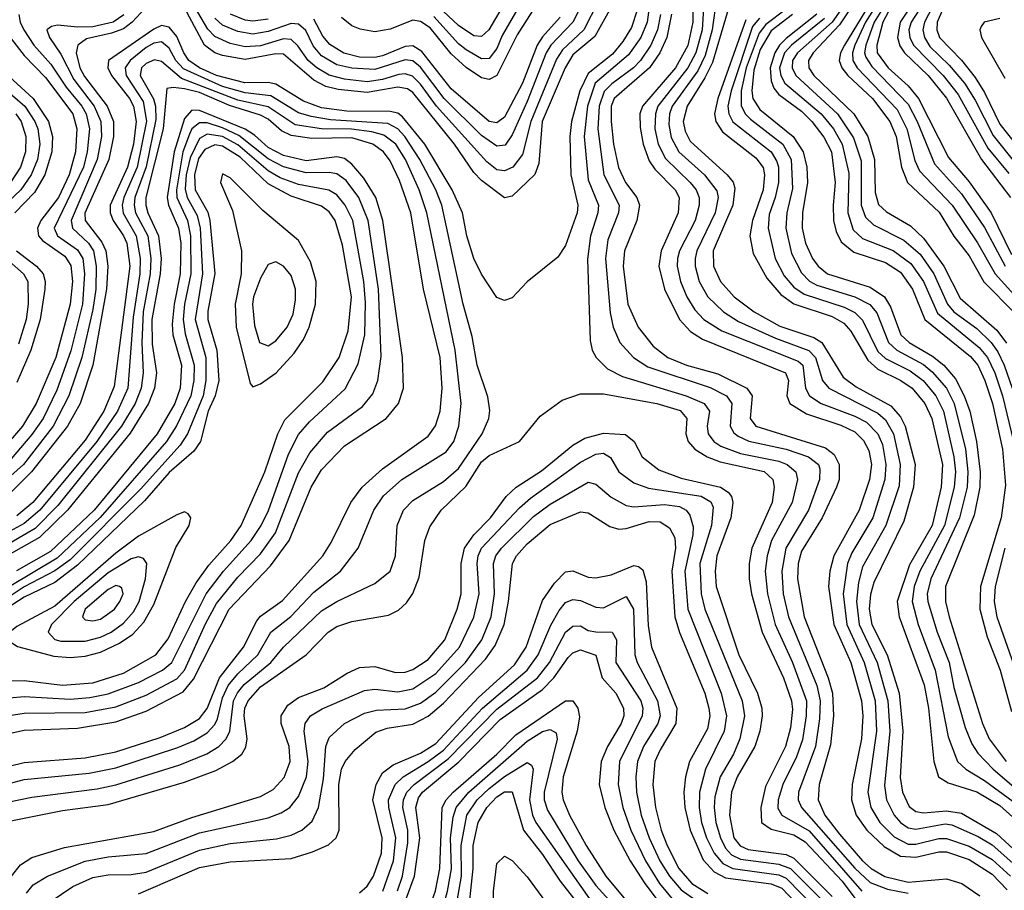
# Model space of a CAD drawing. Header units: inches. Extents: x 990535 to 1117859, y 769386 to 892122.
# Tile 1034 of 1056: x 1086358 to 1088942, y 850092 to 852377. Entities that reach past the tile are written whole.
import ezdxf

# ---------------------------------------------------------------- set-up
doc = ezdxf.new("R2010")
doc.units = ezdxf.units.IN
doc.header["$MEASUREMENT"] = 0
doc.layers.add('B0885', color=7, linetype='Continuous')

msp = doc.modelspace()

# ---------------------------------------------------------------- linework, layer by layer
at = {"layer": 'B0885', "color": 5}
for points, elevation in [([(1088631.9, 852490), (1088522.6, 852310), (1088512.5, 852290), (1088508.8, 852270), (1088515.4, 852250), (1088531.2, 852230), (1088596.5, 852170), (1088641.5, 852110), (1088658.3, 852070), (1088672.2, 851990), (1088687.7, 851950), (1088771.4, 851871.4), (1088810, 851809.1), (1088850, 851757.3), (1088888.7, 851688.7), (1088970, 851606.8)], 4820), ([(1088653.2, 852490), (1088578.1, 852370), (1088550, 852310), (1088543.3, 852290), (1088544.2, 852270), (1088556.1, 852250), (1088661.2, 852141.2), (1088686, 852090), (1088707, 852007), (1088719.9, 851979.9), (1088805.5, 851890), (1088871.6, 851791.6), (1088918.1, 851710), (1088999.7, 851619.8)], 4840), ([(1088674.7, 852490), (1088600.4, 852370), (1088578.5, 852310), (1088575.1, 852290), (1088578.3, 852278.3), (1088594.3, 852254.3), (1088690, 852155.5), (1088713.3, 852110), (1088758.5, 851998.5), (1088830, 851919.9), (1088890, 851831.1), (1088944.1, 851730)], 4860), ([(1087876, 852424), (1087838.2, 852350), (1087782.3, 852297.7), (1087766.4, 852273.6), (1087699.4, 852110), (1087677.4, 852022.6), (1087652.6, 851990), (1087630, 851979.8), (1087610, 851983.1), (1087584, 852004), (1087451.7, 852150), (1087410, 852207.3), (1087388.4, 852228.4), (1087370, 852234.8), (1087352.8, 852232.8), (1087310, 852219.8), (1087270, 852213.7), (1087210, 852220.6), (1087170, 852231.2), (1087137.7, 852250), (1087114.8, 852270), (1087088.1, 852308.1), (1087070, 852325.2), (1087050, 852326.7), (1086990, 852308.5), (1086950, 852305.9), (1086910, 852314.2), (1086870, 852332.3), (1086851.9, 852351.9), (1086790, 852456.8)], 4360), ([(1088724.9, 852455.1), (1088668.4, 852370), (1088662.1, 852330), (1088668, 852308), (1088680.4, 852290), (1088742.6, 852230), (1088790.6, 852170.6), (1088882.4, 852010), (1088958.7, 851910)], 4920), ([(1088786.3, 852473.7), (1088732.3, 852370), (1088728.6, 852350), (1088732.4, 852330), (1088746.6, 852306.6), (1088797.5, 852257.5), (1088837.8, 852210), (1088865.7, 852165.7), (1088912.8, 852072.8), (1088979.7, 851990)], 4960), ([(1086710, 852432), (1086653.3, 852370), (1086630, 852353), (1086598.9, 852341.1), (1086533.6, 852326.4), (1086510.2, 852309.8), (1086506.5, 852290), (1086515.5, 852250), (1086527.6, 852227.6), (1086587.1, 852150), (1086603.7, 852110), (1086603.9, 852070), (1086591.5, 852010), (1086529.1, 851869.1), (1086529.8, 851849.8), (1086573.4, 851793.4), (1086584.1, 851770), (1086589, 851730), (1086585.8, 851670), (1086549.9, 851470.1), (1086516.2, 851370), (1086483.4, 851310), (1086388.9, 851190), (1086330, 851131.4)], 4380), ([(1087839.2, 852430), (1087809.4, 852370), (1087751.9, 852310), (1087740.1, 852290), (1087690, 852162.1), (1087650, 852074.3), (1087632.1, 852047.9), (1087610, 852044.8), (1087570, 852073.3), (1087472.2, 852170), (1087410, 852252.4), (1087390, 852268.5), (1087370, 852271.2), (1087290, 852245.7), (1087229.3, 852249.3), (1087190, 852258.7), (1087150, 852281.8), (1087127.8, 852307.8), (1087108.6, 852348.6), (1087090, 852365.1), (1087070, 852366.6), (1087010, 852345.7), (1086970, 852338.9), (1086930, 852345.5), (1086890, 852362), (1086870, 852380.6)], 4340), ([(1087635.6, 852430), (1087589, 852350), (1087570, 852332.5), (1087550, 852334.5), (1087510, 852361.5), (1087443.3, 852423.3)], 4240), ([(1087678, 852430), (1087624.5, 852335.5), (1087610, 852301.2), (1087590, 852275.3), (1087570, 852274.3), (1087530, 852297.8), (1087510, 852313.7), (1087444.8, 852384.8)], 4260), ([(1088012.9, 852430), (1088004.9, 852370), (1087987.7, 852330), (1087955.8, 852284.2), (1087868.7, 852210), (1087848.2, 852150), (1087839.1, 852070), (1087850, 851956.5), (1087877.3, 851890), (1087875.4, 851870), (1087855.6, 851810), (1087848.4, 851748.4), (1087855.1, 851535.1), (1087860.4, 851510), (1087870.7, 851490), (1087901, 851461), (1087940.2, 851440.2), (1088107.5, 851390), (1088154.1, 851370), (1088168.4, 851350), (1088162.1, 851310), (1088164.6, 851290), (1088180.1, 851270), (1088198.1, 851258.1), (1088250, 851238.4), (1088350, 851218.7), (1088372.6, 851210), (1088395.2, 851190), (1088399, 851170), (1088385.3, 851110), (1088331.4, 851010), (1088319.3, 850970), (1088314.9, 850930), (1088320.6, 850870), (1088340.8, 850790), (1088386.2, 850690), (1088422.7, 850590), (1088422.4, 850550), (1088412.3, 850487.7), (1088397, 850443), (1088360.5, 850370), (1088348.7, 850330), (1088348, 850308), (1088357.9, 850290), (1088430, 850248.1), (1088568.3, 850090)], 4440), ([(1088124.7, 852450), (1088124.5, 852370), (1088111.3, 852308.7), (1088078.7, 852250), (1087992.2, 852150), (1087985.7, 852130), (1087986.1, 852093.9), (1087993.9, 852050), (1088010, 852006.3), (1088024.6, 851984.6), (1088077.9, 851930), (1088089, 851910), (1088086.2, 851870), (1088041.4, 851770), (1088035.5, 851730), (1088050.5, 851670), (1088090, 851590), (1088118.5, 851558.5), (1088150, 851538.4), (1088367.7, 851450), (1088375.5, 851430), (1088371.1, 851390), (1088378.8, 851370), (1088422.6, 851342.6), (1088513.1, 851313.1), (1088550, 851295.7), (1088572.9, 851272.9), (1088586.2, 851246.2), (1088593.2, 851210), (1088588.5, 851170), (1088561.5, 851090), (1088494.8, 850970), (1088484.2, 850930), (1088480.7, 850890), (1088495, 850790), (1088538.9, 850690), (1088567.2, 850590), (1088571.2, 850550), (1088567.5, 850490), (1088542.7, 850370), (1088540.7, 850330), (1088553.5, 850290), (1088581.7, 850250), (1088627, 850207), (1088670, 850182.1), (1088710, 850179), (1088770, 850193), (1088790, 850193), (1088850, 850173.4), (1088910, 850134.4), (1088950, 850093.3)], 4520), ([(1088155.5, 852450), (1088148.7, 852350), (1088132.8, 852290), (1088111.4, 852250), (1088033.1, 852150), (1088026.2, 852130), (1088024.6, 852090), (1088033.9, 852050), (1088052.6, 852012.6), (1088117.6, 851950), (1088133.3, 851930), (1088140.9, 851910), (1088141.3, 851890), (1088130.8, 851850), (1088089.3, 851770), (1088084.1, 851750), (1088083.8, 851730), (1088092.5, 851690), (1088109.2, 851649.2), (1088130, 851615.3), (1088153.9, 851590), (1088200.6, 851560.6), (1088400.9, 851480.9), (1088413, 851470), (1088420, 851410), (1088431.2, 851390), (1088461.7, 851370), (1088550, 851336.8), (1088580.5, 851320.5), (1088610, 851290.4), (1088622.3, 851262.3), (1088631.3, 851210), (1088628.8, 851170), (1088597, 851070), (1088542.1, 850977.9), (1088530.3, 850950), (1088519.1, 850870), (1088528.5, 850790), (1088574.2, 850690), (1088603.3, 850590), (1088607, 850510), (1088584.2, 850350), (1088592, 850310), (1088615.4, 850270), (1088652.7, 850232.7), (1088690, 850213.8), (1088710, 850213.4), (1088770, 850228.4), (1088790, 850228.1), (1088850, 850208.6), (1088910, 850173.2), (1088958.6, 850130)], 4540), ([(1088186.9, 852433.1), (1088175, 852350), (1088156.9, 852283.1), (1088137.4, 852242.6), (1088070.8, 852150), (1088063.6, 852130), (1088061.6, 852101.6), (1088067.9, 852067.9), (1088088.1, 852030), (1088155, 851970), (1088187.5, 851927.5), (1088191, 851910), (1088183.4, 851870), (1088135.3, 851770), (1088130.5, 851750), (1088131, 851730), (1088141.4, 851690), (1088163.8, 851650), (1088204.8, 851610), (1088244.6, 851584.6), (1088341.2, 851541.2), (1088429, 851509), (1088446.2, 851490), (1088465.3, 851430), (1088481.2, 851410), (1088610, 851344.7), (1088630, 851327.3), (1088651.3, 851290), (1088668.9, 851210), (1088666.2, 851153.8), (1088631.1, 851050), (1088570, 850941.1), (1088559.5, 850900.5), (1088554.4, 850850), (1088561.3, 850790), (1088608.7, 850690), (1088636.8, 850590), (1088641.6, 850510), (1088627.6, 850367.6), (1088633, 850330), (1088653.3, 850290), (1088670.1, 850270), (1088690, 850256.1), (1088710, 850252.7), (1088786.7, 850266.7), (1088804.2, 850264.2), (1088873.7, 850233.7), (1088910, 850211.4), (1088980.3, 850150)], 4560), ([(1088530, 852426.5), (1088490, 852370.1), (1088399, 852290), (1088386.3, 852270), (1088384.9, 852250), (1088395, 852230), (1088503.9, 852130), (1088546.5, 852066.5), (1088566.2, 852006.2), (1088566.4, 851890), (1088578.2, 851858.2), (1088598.9, 851838.9), (1088678.7, 851798.7), (1088721.2, 851761.2), (1088757, 851710), (1088793.1, 851630), (1088810, 851610), (1088870, 851566.4), (1088907.8, 851530), (1088925.3, 851505.3), (1088941.4, 851470), (1088962.8, 851410)], 4760), ([(1088566.6, 852450), (1088510, 852363), (1088440.8, 852290), (1088427.8, 852270), (1088429.1, 852250), (1088442.5, 852230), (1088547.2, 852130), (1088583.8, 852070), (1088601.6, 852010), (1088603.1, 851923.1), (1088611.7, 851891.7), (1088632.6, 851872.6), (1088695.6, 851835.6), (1088730, 851803.8), (1088783.4, 851730), (1088825.9, 851645.9), (1088922.2, 851562.2), (1088948.2, 851528.2)], 4780), ([(1088741.5, 852438.5), (1088697.7, 852370), (1088691.9, 852350), (1088694.2, 852330), (1088704.2, 852310), (1088781.4, 852230), (1088820.6, 852180.6), (1088899.3, 852039.3), (1088953.6, 851973.6)], 4940), ([(1088791.6, 852430), (1088765.9, 852370), (1088765, 852350), (1088772.4, 852330), (1088830, 852270.9), (1088865.4, 852225.4), (1088890, 852186.1), (1088930, 852102.5), (1088997.7, 852017.7)], 4980), ([(1087978.7, 852401.3), (1087963.7, 852356.3), (1087940.9, 852319.1), (1087913.6, 852286.4), (1087850, 852235.7), (1087828.3, 852190), (1087806.3, 852110), (1087801.8, 852070), (1087804.4, 851970), (1087822.4, 851890), (1087820.9, 851870), (1087790, 851784.2), (1087770, 851754), (1087690, 851688.7), (1087650, 851647), (1087630, 851639.8), (1087610, 851647.7), (1087570, 851708.7), (1087550, 851749.8), (1087531.4, 851810), (1087519.7, 851870), (1087493.3, 851930), (1087420.8, 852050), (1087362.3, 852122.3), (1087350, 852131.2), (1087330, 852136), (1087216.6, 852136.6), (1087150, 852145.6), (1087102.8, 852162.8), (1087030, 852207.7), (1087010, 852211.6), (1086948.9, 852211.1), (1086874, 852230), (1086829.7, 852250), (1086802.1, 852270), (1086788.4, 852290), (1086770, 852333), (1086750, 852357.2), (1086730, 852361.2), (1086710, 852351.6), (1086590.7, 852269.3), (1086589.6, 852250), (1086598.5, 852230), (1086645.7, 852170), (1086656.4, 852150), (1086663.4, 852110), (1086656.4, 852050), (1086641.2, 851990), (1086595.3, 851890), (1086595.1, 851870), (1086603.1, 851850), (1086630.7, 851810), (1086639.2, 851790), (1086646.6, 851730), (1086606, 851414), (1086578.8, 851350), (1086530, 851273.6), (1086392, 851110), (1086350, 851075.3)], 4420), ([(1087910.4, 852410), (1087867.3, 852332.7), (1087810, 852284.3), (1087789.2, 852250.8), (1087729.4, 852110), (1087720.5, 851999.5), (1087709.8, 851970.2), (1087650, 851914.1), (1087630, 851909.4), (1087570, 851954.7), (1087550, 851976), (1087499.3, 852050), (1087390, 852185.6), (1087375.5, 852195.5), (1087350, 852199.9), (1087270, 852185.6), (1087193.5, 852193.5), (1087161.7, 852201.7), (1087130, 852217.9), (1087050, 852286), (1087030, 852287.3), (1086950, 852272.3), (1086890, 852282.5), (1086869.6, 852290), (1086842.8, 852310), (1086796.3, 852396.3)], 4380), ([(1087710, 852410), (1087663.3, 852336.7), (1087610, 852230.3), (1087590, 852219.5), (1087570, 852224.3), (1087530, 852250.9), (1087490, 852287), (1087435, 852355), (1087410, 852372.3), (1087390, 852375.4), (1087330, 852352.1), (1087290, 852344.8), (1087251.7, 852351.6), (1087230, 852360.5), (1087202.5, 852382.5)], 4280), ([(1088221.9, 852418.1), (1088175.8, 852264.2), (1088156.1, 852223.9), (1088109.8, 852150), (1088099.3, 852110), (1088104.1, 852084.1), (1088118, 852058), (1088214.3, 851970), (1088230.2, 851950.2), (1088234.7, 851934.7), (1088230, 851890), (1088178.4, 851770), (1088178.9, 851730), (1088196.8, 851690), (1088233, 851650), (1088285.4, 851610), (1088352.9, 851572.9), (1088442.5, 851542.5), (1088463.5, 851530), (1088519.1, 851439.1), (1088553.7, 851413.7), (1088644, 851364), (1088670, 851335.1), (1088682.3, 851310), (1088707.9, 851210), (1088704.2, 851150), (1088678.8, 851061.2), (1088599.8, 850900.2), (1088591.1, 850868.9), (1088587.7, 850830), (1088594.7, 850790), (1088635.1, 850710), (1088666.5, 850610), (1088676, 850510), (1088668.7, 850388.7), (1088675, 850350), (1088692.7, 850312.7), (1088710, 850299.4), (1088730, 850295.8), (1088790, 850300.9), (1088830, 850294.7), (1088921.8, 850241.8), (1089010, 850160)], 4580), ([(1088370, 852404.3), (1088315.8, 852364.2), (1088298.3, 852341.7), (1088264.7, 852250), (1088251.7, 852190), (1088251.2, 852151.2), (1088262.3, 852130), (1088276.1, 852116.1), (1088360.6, 852050), (1088383.1, 852010), (1088386.3, 851933.6), (1088371.7, 851870), (1088369.1, 851830), (1088383.4, 851763.4), (1088410, 851712.4), (1088431.1, 851691.1), (1088450, 851680.1), (1088550.1, 851650), (1088589.4, 851629.4), (1088607.2, 851607.2), (1088638.1, 851530), (1088659.7, 851510), (1088730, 851471.9), (1088753.2, 851453.2), (1088790.1, 851410.1), (1088810.7, 851370), (1088840, 851250), (1088846, 851190), (1088844.8, 851150), (1088824.7, 851070), (1088749.5, 850910), (1088739.9, 850870), (1088741.4, 850850), (1088765.7, 850770), (1088797.1, 850690), (1088810, 850624.3), (1088839.3, 850519.3), (1088857, 850477), (1088872.6, 850452.6), (1088913.3, 850410), (1088997.8, 850337.8)], 4660), ([(1088644.1, 852410), (1088623.4, 852370), (1088607.7, 852310), (1088608.8, 852290), (1088637.2, 852250), (1088690, 852202.9), (1088716.8, 852170), (1088795.6, 852015.6), (1088850, 851950.9), (1088907.9, 851870), (1088960.7, 851760.7)], 4880), ([(1086630.9, 852389.1), (1086602.8, 852370), (1086550, 852357.8), (1086510, 852356.9), (1086457.3, 852362.7), (1086440.9, 852359.1), (1086429.3, 852350), (1086436.4, 852330), (1086466.1, 852286.1), (1086499.8, 852219.8), (1086553.6, 852150), (1086570.9, 852110), (1086572.8, 852070), (1086561.2, 852010), (1086492.8, 851850), (1086496.8, 851830), (1086538.3, 851790), (1086551.2, 851770), (1086558.8, 851730), (1086557.3, 851670), (1086550, 851616.5), (1086521.3, 851490), (1086487.2, 851390), (1086445.7, 851310), (1086367.7, 851210), (1086310, 851158.1)], 4360), ([(1086355.8, 852390), (1086358.9, 852370), (1086369, 852350), (1086395, 852310), (1086439.9, 852259.9), (1086479.9, 852199.9), (1086521, 852150), (1086532.1, 852130), (1086540.8, 852090), (1086535.2, 852030), (1086525.6, 851990), (1086447.9, 851830), (1086456.7, 851810), (1086510, 851772.8), (1086523.6, 851750), (1086528.3, 851710), (1086522.5, 851630), (1086492.5, 851507.5), (1086454.9, 851405.1), (1086419.5, 851330), (1086390, 851288.4), (1086335.7, 851224.3)], 4340), ([(1087010, 852377.9), (1086970, 852372.8), (1086950, 852375.7), (1086911, 852391)], 4320), ([(1087776.4, 852383.6), (1087730, 852331.8), (1087716.4, 852310), (1087677.8, 852210), (1087630, 852121.2), (1087610, 852106.4), (1087590, 852109.7), (1087490, 852195), (1087413.5, 852293.5), (1087390, 852308.1), (1087370, 852306.5), (1087310, 852281.6), (1087290, 852277.5), (1087250, 852278.6), (1087208.7, 852288.7), (1087171.5, 852311.5), (1087153.5, 852333.5), (1087130, 852378.3)], 4320), ([(1088040, 852390), (1088032, 852350), (1088014, 852310), (1087986.9, 852270), (1087968.7, 852250), (1087911.7, 852208.3), (1087891.9, 852188.1), (1087878.8, 852150), (1087875.3, 852090), (1087891.2, 851970), (1087931.1, 851890), (1087929.5, 851870), (1087901.1, 851798.9), (1087895.2, 851750), (1087907.5, 851607.5), (1087915.9, 851570), (1087933, 851530), (1087969.1, 851490), (1088006.3, 851466.3), (1088170, 851412), (1088212.8, 851390), (1088226.7, 851370), (1088222.9, 851310), (1088232.6, 851292.6), (1088243.7, 851283.7), (1088271.2, 851271.2), (1088369.7, 851249.7), (1088428.5, 851230), (1088454.4, 851210), (1088458.2, 851198.2), (1088457.5, 851170), (1088428.3, 851090), (1088368.9, 850990), (1088358, 850930), (1088362.1, 850870), (1088375.9, 850810), (1088450, 850630), (1088458.6, 850590), (1088457.2, 850542.8), (1088446.7, 850470), (1088401.6, 850350), (1088400.9, 850330), (1088410.1, 850310), (1088550, 850150.2), (1088590, 850112.8), (1088635.4, 850095.4), (1088690, 850084.6)], 4460), ([(1088068.5, 852391.5), (1088056.7, 852330), (1088038.1, 852290), (1088010.8, 852250), (1087918.5, 852170), (1087910.4, 852150), (1087910, 852110), (1087916.3, 852050), (1087929.2, 851989.2), (1087947.8, 851950), (1087978, 851910), (1087984.5, 851890), (1087977.6, 851850), (1087945.4, 851770), (1087942.1, 851730), (1087954.4, 851630), (1087981, 851570), (1088020.4, 851520.4), (1088059, 851490), (1088107.7, 851470), (1088190, 851447.7), (1088266.2, 851410), (1088280.1, 851390), (1088274.8, 851330), (1088290, 851310), (1088473.2, 851253.2), (1088495.9, 851235.9), (1088509.1, 851210), (1088508.7, 851170), (1088502.1, 851150), (1088464.4, 851070), (1088410, 850982), (1088401.4, 850950), (1088399, 850910), (1088416.8, 850810), (1088480, 850650), (1088490.9, 850610), (1088493.6, 850550), (1088486, 850474), (1088456.3, 850370), (1088453.6, 850330), (1088471.2, 850290), (1088510, 850240), (1088570, 850169.8), (1088592.6, 850150), (1088628.9, 850128.9), (1088690, 850114), (1088790, 850123), (1088830.3, 850110.3), (1088878.3, 850078.3)], 4480), ([(1088263.3, 852376.7), (1088189.9, 852170), (1088181.9, 852130), (1088185, 852110), (1088202.4, 852082.4), (1088290, 852014.4), (1088308.9, 851988.9), (1088312.6, 851970), (1088309.2, 851930), (1088281, 851850), (1088274, 851810), (1088283, 851763), (1088318.5, 851698.5), (1088356, 851656), (1088390, 851631.5), (1088490, 851597.6), (1088520.8, 851580.8), (1088539.6, 851559.6), (1088583.6, 851483.6), (1088610, 851460.2), (1088670.5, 851430.5), (1088700.3, 851410), (1088733.8, 851370), (1088752.3, 851330), (1088779.5, 851210), (1088776.5, 851150), (1088752.7, 851050), (1088693.6, 850946.4), (1088661, 850850), (1088666.3, 850810), (1088731.4, 850631.4), (1088742.9, 850570), (1088757.2, 850430), (1088769.8, 850389.8), (1088794.6, 850374.6), (1088870, 850350.5), (1088930, 850314.6), (1088964.7, 850284.7)], 4620), ([(1088299.3, 852380.7), (1088281.2, 852358.8), (1088224.8, 852190), (1088216.9, 852150), (1088219.3, 852130), (1088230, 852108.7), (1088330, 852030), (1088345.1, 852005.1), (1088349.5, 851989.5), (1088349.1, 851950), (1088341.1, 851910), (1088325.3, 851865.3), (1088322.1, 851830), (1088340.9, 851750), (1088364.4, 851704.4), (1088390, 851674.8), (1088416.7, 851656.7), (1088522.2, 851622.2), (1088550, 851608.7), (1088570, 851588.4), (1088610, 851506.3), (1088630, 851487.5), (1088695.1, 851455.1), (1088729.3, 851430), (1088762.8, 851390), (1088782.8, 851350), (1088810, 851230), (1088813.7, 851190), (1088810.9, 851150), (1088785.2, 851050), (1088720.7, 850930), (1088705.6, 850890), (1088700.3, 850850), (1088715.9, 850790), (1088760.6, 850670), (1088795.2, 850495.2), (1088819.3, 850430), (1088840.8, 850410), (1088890, 850381), (1088965.6, 850325.6)], 4640), ([(1088386.1, 852390), (1088330, 852347.5), (1088301.3, 852298.7), (1088284.5, 852244.5), (1088279.4, 852190), (1088281.9, 852170), (1088300.7, 852140.7), (1088387.8, 852070), (1088414, 852030), (1088423.4, 851990), (1088425.7, 851950), (1088412.1, 851870), (1088411.3, 851830), (1088419.9, 851790), (1088438.8, 851750), (1088453.4, 851730), (1088478.3, 851710), (1088590, 851674.6), (1088627.5, 851650), (1088643.4, 851623.4), (1088670.5, 851550), (1088692.5, 851530), (1088753.7, 851493.6), (1088783.1, 851470), (1088814.2, 851434.2), (1088837.2, 851390), (1088851.7, 851350), (1088869.1, 851270), (1088878.6, 851190), (1088878.3, 851150), (1088863.2, 851076.8), (1088787.7, 850890), (1088787.9, 850850), (1088797.5, 850810), (1088884.8, 850530), (1088902.2, 850490), (1088947.4, 850430)], 4680), ([(1088450, 852390.9), (1088370, 852327.4), (1088351.8, 852310), (1088339.5, 852290), (1088327.7, 852250), (1088330, 852216.3), (1088337, 852197), (1088350, 852180.2), (1088410, 852137), (1088436.9, 852110), (1088468.7, 852068.7), (1088488.3, 852030), (1088498.3, 851950), (1088492.7, 851890), (1088494.1, 851850), (1088501.2, 851821.2), (1088514.2, 851794.2), (1088547.1, 851767.1), (1088630, 851739.3), (1088670, 851713.9), (1088701.5, 851670), (1088733.1, 851590), (1088853.2, 851493.2), (1088872.5, 851470), (1088891.2, 851430), (1088910.8, 851370), (1088937.2, 851250), (1088944.9, 851155.1), (1088933.9, 851070), (1088879.8, 850890), (1088877.8, 850830), (1088897.4, 850757.4), (1088931.6, 850670), (1088961.2, 850561.2)], 4720), ([(1088470, 852380), (1088383.7, 852310), (1088365, 852290), (1088352.2, 852250), (1088355.8, 852230), (1088366.4, 852210), (1088461.3, 852130), (1088494, 852090), (1088516.6, 852050), (1088533.7, 851973.7), (1088531.6, 851870), (1088545.4, 851825.4), (1088570, 851803), (1088650, 851771.3), (1088696.8, 851736.8), (1088729.8, 851690), (1088766.5, 851606.5), (1088876.3, 851516.3), (1088897.9, 851490), (1088916.9, 851450), (1088937, 851390), (1088966.5, 851270)], 4740), ([(1088930, 852379.5), (1088889.7, 852370.3), (1088881.5, 852358.5), (1088878.3, 852350), (1088882.6, 852330), (1088943.6, 852223.6)], 5020), ([(1086330, 852333.9), (1086370, 852283), (1086425.4, 852225.4), (1086497.6, 852130), (1086508, 852090), (1086504.7, 852030), (1086488.1, 851970), (1086459.5, 851910), (1086413.6, 851850), (1086404.4, 851830), (1086406.9, 851810), (1086417.3, 851797.3), (1086476.1, 851756.1), (1086491.8, 851731.8), (1086496.1, 851690), (1086490.2, 851630), (1086452.3, 851490), (1086401.5, 851370), (1086365.4, 851310), (1086312.2, 851247.8)], 4320), ([(1086330, 850324.4), (1086390, 850337.1), (1086561.6, 850358.4), (1086610, 850368.9), (1086778.1, 850421.9), (1086849.3, 850450.7), (1086880.3, 850470), (1086899.9, 850490), (1086909.5, 850510), (1086919.3, 850590), (1086929.1, 850610.9), (1086947.2, 850632.8), (1087017.1, 850690), (1087050, 850730.8), (1087150, 850825.5), (1087190, 850850.1), (1087290, 850897.8), (1087329.8, 850930), (1087344.3, 850970), (1087348.6, 851050), (1087365.1, 851090), (1087390, 851115.2), (1087470, 851165), (1087510, 851199.4), (1087571.5, 851290), (1087589.4, 851330), (1087591.7, 851351.7), (1087586.8, 851386.8), (1087558.2, 851470), (1087545.1, 851545.1), (1087521.8, 851630), (1087466, 851890), (1087450.2, 851930), (1087407.7, 852010), (1087368.7, 852070), (1087350, 852090.4), (1087324.3, 852104.3), (1087174, 852114), (1087122.9, 852122.9), (1087090, 852132.4), (1087016.6, 852176.6), (1086950, 852184.5), (1086890, 852201.3), (1086787.8, 852247.8), (1086767.4, 852270), (1086750, 852302.1), (1086730, 852318.3), (1086710, 852315.5), (1086690, 852303.5), (1086647.4, 852270), (1086634.4, 852250), (1086637.7, 852230), (1086681.7, 852161.7), (1086690.4, 852110.4), (1086666.1, 851990), (1086630.9, 851910), (1086626.6, 851890), (1086629.3, 851869.3), (1086663.5, 851810), (1086674.2, 851750), (1086673.3, 851710), (1086655.9, 851595.9), (1086641.4, 851410), (1086614.7, 851350), (1086560.6, 851270), (1086411, 851090), (1086370, 851054.6), (1086301.5, 851018.5)], 4440), ([(1086330, 850373), (1086370, 850383.1), (1086540.4, 850399.6), (1086610, 850413.5), (1086772.8, 850467.2), (1086815.1, 850484.8), (1086850, 850505.9), (1086870, 850527.2), (1086877.3, 850542.7), (1086890, 850597.4), (1086904.8, 850630), (1086930, 850660.6), (1086983.2, 850710), (1087016.6, 850770), (1087069.3, 850810.7), (1087130, 850874.4), (1087199.9, 850930), (1087245.8, 850990), (1087287.1, 851090), (1087312.5, 851127.5), (1087360.6, 851170), (1087477.1, 851242.9), (1087497.3, 851270), (1087510.6, 851310), (1087516.2, 851370), (1087500.6, 851510), (1087426.3, 851870), (1087406.6, 851930), (1087370.2, 852010), (1087344.7, 852050), (1087313.7, 852073.7), (1087282.5, 852082.5), (1087229.1, 852089.1), (1087149.7, 852090), (1087081.3, 852101.3), (1087010, 852148.4), (1086930, 852165.9), (1086782.5, 852222.5), (1086730, 852267), (1086711.3, 852271.3), (1086690, 852262), (1086677.8, 852250), (1086674.3, 852230), (1086709, 852169), (1086714.2, 852150), (1086714.9, 852114.9), (1086689.7, 851990.3), (1086660.2, 851910), (1086657.9, 851890), (1086662.2, 851870), (1086693.8, 851810), (1086702.4, 851750), (1086700.2, 851710), (1086681.7, 851610), (1086678.5, 851530), (1086682, 851450), (1086676.3, 851410), (1086660.8, 851370), (1086625.2, 851310), (1086458.1, 851101.9), (1086398.2, 851041.8), (1086310.2, 850989.8)], 4460), ([(1086330, 852227.8), (1086393.3, 852170), (1086433.5, 852110), (1086443.6, 852070), (1086442.3, 852030), (1086424.1, 851970), (1086396.7, 851923.3), (1086345.1, 851870)], 4280), ([(1086306.2, 852206.2), (1086371.2, 852150), (1086397.7, 852110), (1086405.1, 852090), (1086410.4, 852050), (1086405, 852010), (1086388.1, 851970), (1086360.5, 851930), (1086313.9, 851886.1)], 4260), ([(1086330, 850418), (1086370, 850427.9), (1086530, 850439.8), (1086610, 850455.8), (1086726.6, 850493.4), (1086790, 850519.8), (1086830, 850543.6), (1086850.2, 850569.8), (1086882.3, 850650), (1086945.6, 850730), (1086980.2, 850799.8), (1086990, 850811.7), (1087047.5, 850852.5), (1087153.8, 850970), (1087175.4, 851004.6), (1087227.1, 851110), (1087257.1, 851150), (1087310, 851198.6), (1087430, 851283.8), (1087448.8, 851311.1), (1087461.3, 851350), (1087466.5, 851410), (1087461.4, 851490), (1087417.7, 851670), (1087384.5, 851870), (1087354.8, 851954.8), (1087330, 852006.5), (1087312.6, 852030), (1087284.4, 852050), (1087230, 852066.4), (1087124.8, 852064.8), (1087070, 852073.3), (1087045.3, 852085.3), (1087010, 852115.5), (1086990, 852126.4), (1086908.8, 852151.2), (1086830, 852185.5), (1086790, 852195.6), (1086761.1, 852198.9), (1086744.1, 852195.9), (1086734.3, 852090), (1086689.2, 851910), (1086688.6, 851890), (1086694.3, 851870), (1086722.2, 851810), (1086729.6, 851750), (1086726.7, 851710), (1086704.8, 851590), (1086705.7, 851525.7), (1086716.6, 851450), (1086711.6, 851410), (1086695.9, 851370), (1086647.7, 851292.3), (1086483.5, 851090), (1086410, 851018.2), (1086328, 850972)], 4480), ([(1086310, 850499.2), (1086370, 850512.7), (1086510, 850518.2), (1086610, 850534.6), (1086690, 850562.3), (1086787.1, 850612.9), (1086813.8, 850646.2), (1086908, 850830), (1087016.5, 850943.5), (1087064.7, 851010), (1087122.6, 851150), (1087150, 851196), (1087210, 851258.6), (1087319.5, 851330), (1087351.7, 851370), (1087364.9, 851410), (1087362.7, 851490), (1087311.1, 851850), (1087292.4, 851910), (1087260.9, 851960.9), (1087230, 851997.3), (1087210, 852012.9), (1087190, 852017.3), (1087110, 852006.8), (1087050, 852020.6), (1087010, 852041.6), (1086974.1, 852074.1), (1086949.6, 852089.6), (1086830, 852138.5), (1086810, 852139.3), (1086790, 852117.5), (1086763.3, 852030), (1086745, 851910), (1086748.4, 851890), (1086774.4, 851830), (1086780.8, 851790), (1086779.1, 851710), (1086763, 851630), (1086757.8, 851577.8), (1086760, 851550), (1086782.5, 851470), (1086779.2, 851410), (1086765.1, 851370), (1086718.6, 851290), (1086552.9, 851090), (1086438.8, 850981.2), (1086349.7, 850930.3)], 4520), ([(1086347.9, 852130), (1086361.5, 852110), (1086373.6, 852070), (1086373.3, 852030), (1086359.9, 851990), (1086333.6, 851950)], 4240), ([(1086330, 850551.2), (1086370, 850557.2), (1086530, 850558.8), (1086610, 850574), (1086690, 850604.3), (1086770, 850647.3), (1086790.5, 850670), (1086846.2, 850793.7), (1086874.7, 850845.3), (1086930, 850914.4), (1086990, 850975.1), (1087029.5, 851030), (1087090, 851187.9), (1087119.6, 851240.4), (1087165.6, 851294.4), (1087257.9, 851362.1), (1087284.5, 851395.5), (1087297.9, 851430), (1087306.6, 851493.4), (1087300, 851670), (1087272.9, 851850), (1087248.3, 851910), (1087214.5, 851954.5), (1087190, 851971.9), (1087170, 851975.8), (1087110, 851974.7), (1087050, 851990.3), (1087010, 852011.4), (1086933, 852073), (1086890, 852093.3), (1086850, 852105.7), (1086830, 852106.4), (1086810, 852090.5), (1086803.2, 852076.8), (1086786.2, 852030), (1086769.5, 851930), (1086770.7, 851910), (1086797.9, 851850), (1086806.4, 851810), (1086807.4, 851710), (1086790.8, 851630), (1086787.2, 851590), (1086792.5, 851552.5), (1086815.7, 851470), (1086815, 851430), (1086807.4, 851390), (1086769.2, 851310.8), (1086743.3, 851270), (1086569.1, 851070.9), (1086456.1, 850964), (1086330, 850888.9)], 4540), ([(1086330, 850597.3), (1086370, 850601.3), (1086490, 850594.1), (1086541.8, 850598.2), (1086590, 850608.3), (1086670, 850637.8), (1086732.3, 850670), (1086757.5, 850690), (1086846.9, 850870), (1086892.6, 850930), (1086965.7, 851010), (1086992, 851050), (1087011.1, 851088.9), (1087063.5, 851236.5), (1087090, 851288.7), (1087118.6, 851321.4), (1087211.7, 851408.3), (1087246, 851474), (1087263.3, 851550), (1087265.4, 851634.6), (1087261.5, 851690), (1087232.1, 851850), (1087212.4, 851890), (1087190, 851917.4), (1087169.6, 851929.6), (1087090, 851944.1), (1087041.8, 851961.8), (1087010, 851980.6), (1086930, 852048.5), (1086890, 852070), (1086850, 852076.4), (1086830, 852065.4), (1086805.3, 852014.7), (1086795.2, 851970), (1086792.3, 851932.3), (1086797.7, 851910), (1086823.3, 851863.3), (1086831.5, 851830), (1086837.7, 851710), (1086818, 851590), (1086846, 851490), (1086846.7, 851430), (1086839, 851390), (1086798.5, 851290), (1086779.2, 851260.8), (1086675, 851145), (1086490, 850959.6), (1086450, 850930.7), (1086370, 850888.9), (1086322.7, 850857.3)], 4560), ([(1086330, 850642.1), (1086370, 850642.6), (1086470.4, 850630.4), (1086550, 850637.1), (1086630, 850662.2), (1086715.6, 850710), (1086747.7, 850752.3), (1086793, 850850), (1086821, 850899), (1086854.3, 850945.6), (1086911.9, 851010), (1086938.8, 851050), (1087001, 851190), (1087035.1, 851290), (1087053.5, 851326.5), (1087153.5, 851426.5), (1087196.2, 851490), (1087220, 851560), (1087228.6, 851650), (1087205.1, 851785.1), (1087186.1, 851850), (1087170, 851872.8), (1087150, 851887.2), (1087070, 851913.9), (1087010, 851945.8), (1086936.1, 852016.1), (1086890, 852045.3), (1086870, 852048.7), (1086843.5, 852036.5), (1086827.5, 852012.5), (1086816.3, 851970), (1086818.6, 851930), (1086851.5, 851871.5), (1086856.9, 851850), (1086869.6, 851710.4), (1086851.9, 851611.9), (1086852, 851590), (1086874.9, 851510), (1086880.2, 851430), (1086871.1, 851390), (1086852.6, 851350), (1086832.8, 851270), (1086815.3, 851244.7), (1086750, 851189.1), (1086685.7, 851114.3), (1086510, 850945.7), (1086450, 850900.1), (1086370, 850861.6), (1086310, 850822.7)], 4580), ([(1086349.6, 851770), (1086401.9, 851730), (1086419.4, 851710), (1086424.8, 851690), (1086423.9, 851670), (1086412, 851590), (1086387.3, 851510), (1086350, 851424.9)], 4280), ([(1086330, 851742.9), (1086367.7, 851710), (1086378.8, 851690), (1086379.8, 851630), (1086375.1, 851590), (1086354.4, 851525.6)], 4260), ([(1086330, 850273.5), (1086470, 850302.1), (1086590, 850317.8), (1086790, 850375.9), (1086873, 850407), (1086916.7, 850430), (1086940.5, 850450), (1086951.7, 850468.3), (1086955.2, 850490), (1086947.4, 850550), (1086948.9, 850570), (1086957.1, 850590), (1086990, 850626.7), (1087109.4, 850710.6), (1087167.4, 850770), (1087190, 850784.6), (1087230, 850797.4), (1087325.9, 850814.1), (1087352.5, 850827.5), (1087373.3, 850846.7), (1087390, 850871.1), (1087406.2, 850913.8), (1087420.8, 851010), (1087434.3, 851045.7), (1087463.9, 851090), (1087528.4, 851151.6), (1087570, 851216.8), (1087590, 851233.2), (1087669.8, 851270), (1087723.9, 851336.1), (1087781.7, 851378.3), (1087830, 851395), (1087890, 851395.1), (1088029.9, 851369.9), (1088091, 851351), (1088108.6, 851330), (1088106.3, 851290), (1088112, 851270), (1088130.1, 851250), (1088161.9, 851230), (1088196.7, 851216.6), (1088311.5, 851191.5), (1088334.6, 851170), (1088337.7, 851150), (1088332.4, 851110), (1088279.7, 850990), (1088272.5, 850950), (1088272.6, 850910), (1088279, 850870), (1088306.8, 850770), (1088362.5, 850650), (1088384, 850590), (1088386.6, 850566.6), (1088381.3, 850518.7), (1088367.5, 850470), (1088315.2, 850364.8), (1088303.4, 850310), (1088305, 850270), (1088330, 850252.7), (1088390, 850238.1), (1088419.6, 850219.6), (1088516.8, 850116.8), (1088550, 850071.7)], 4420), ([(1086336.3, 850130), (1086360.4, 850159.6), (1086390, 850178.2), (1086475.6, 850204.4), (1086710, 850247.1), (1086810, 850283.8), (1086990, 850339), (1087022.9, 850357.1), (1087051.8, 850388.2), (1087067.5, 850430), (1087065.1, 850470), (1087044.2, 850530), (1087044.5, 850550), (1087061.6, 850578.4), (1087090, 850598.7), (1087156.5, 850623.5), (1087217.4, 850662.6), (1087250, 850677.3), (1087290, 850679.6), (1087344.3, 850664.3), (1087370, 850664.7), (1087390, 850671.6), (1087430, 850698.3), (1087473.8, 850750), (1087506.2, 850830), (1087516.3, 850870), (1087516.5, 850950), (1087525.7, 850990), (1087550, 851025), (1087593.8, 851070), (1087634.3, 851125.7), (1087660.7, 851150), (1087727.2, 851192.8), (1087810, 851260.5), (1087840.9, 851279.1), (1087890, 851292), (1087948, 851288), (1087970.4, 851270.4), (1087991.5, 851230), (1088035.5, 851195.5), (1088093.6, 851173.6), (1088196.8, 851150), (1088217.2, 851137.2), (1088225.7, 851125.7), (1088229.3, 851110), (1088224.1, 851070), (1088187.2, 850970), (1088182.9, 850930), (1088185.8, 850890), (1088245.7, 850710), (1088294.6, 850610), (1088306, 850570), (1088306.9, 850550), (1088300.1, 850510), (1088287, 850470), (1088241.3, 850390), (1088225.8, 850350), (1088220.8, 850290), (1088232.3, 850230), (1088248.9, 850208.9), (1088270, 850199.3), (1088370, 850186.4), (1088390, 850176.7), (1088490, 850075.8)], 4380), ([(1086375.4, 850084.6), (1086393.2, 850106.8), (1086430.6, 850130), (1086530, 850168.5), (1086590, 850180.3), (1086690, 850189.1), (1086830, 850243.1), (1087010, 850282.3), (1087044.3, 850295.7), (1087066.6, 850310), (1087090, 850338.6), (1087110.4, 850390), (1087115.3, 850430), (1087104.5, 850510), (1087107.5, 850530), (1087121.1, 850550), (1087151.7, 850568.3), (1087263.2, 850616.8), (1087290, 850619.8), (1087350, 850612.8), (1087390, 850620.7), (1087450, 850661.3), (1087512.1, 850730), (1087550, 850808.8), (1087563.7, 850870), (1087558.5, 850950), (1087560.9, 850970), (1087569.8, 850990.2), (1087670, 851096.1), (1087698.9, 851121.1), (1087830, 851216), (1087870, 851237), (1087890, 851239.5), (1087908.2, 851228.2), (1087930.1, 851190), (1087970, 851161.4), (1088008, 851148), (1088146.3, 851126.3), (1088172, 851112), (1088177.8, 851097.8), (1088173.7, 851050), (1088143.4, 850950), (1088146.1, 850870), (1088155.8, 850830), (1088253.8, 850590), (1088260.3, 850550), (1088248.3, 850490), (1088231, 850450), (1088196, 850390), (1088182.1, 850337.9), (1088180.3, 850310), (1088185.1, 850270), (1088196.8, 850230), (1088210, 850203.3), (1088225.8, 850185.8), (1088250, 850174.4), (1088350, 850161.3), (1088381.3, 850150), (1088470, 850060.2)], 4360), ([(1086438.2, 850061.8), (1086497.6, 850102.4), (1086550, 850125.8), (1086590, 850133.5), (1086650, 850134.1), (1086690, 850140), (1086830, 850197.7), (1086910, 850215), (1087032.1, 850227.9), (1087070, 850237.4), (1087098, 850250), (1087125.9, 850274.1), (1087141.9, 850310), (1087155, 850385), (1087161.8, 850470), (1087170, 850493), (1087210.5, 850530), (1087262.8, 850557.2), (1087294.7, 850565.3), (1087370, 850568.3), (1087410, 850583.2), (1087450, 850612), (1087527.9, 850690), (1087570.6, 850750), (1087595.1, 850810), (1087604.3, 850870), (1087601.3, 850950), (1087607.5, 850970), (1087622.4, 850990), (1087706.7, 851073.3), (1087750, 851105.8), (1087850, 851162.9), (1087870, 851158.3), (1087910, 851123.7), (1087950, 851101.7), (1087970, 851098.5), (1088050, 851104.4), (1088090, 851099.6), (1088107.4, 851090), (1088117, 851077), (1088125.7, 851045.7), (1088124.9, 851024.8), (1088103.5, 850930), (1088111.7, 850830), (1088198.9, 850610), (1088213.1, 850550), (1088207.1, 850510), (1088158.1, 850410), (1088142.2, 850350), (1088141.5, 850310), (1088147.7, 850270), (1088160.8, 850230), (1088180.7, 850190), (1088203.1, 850163.1), (1088229.3, 850149.3), (1088350, 850133.4), (1088370, 850124.1), (1088450, 850042.5)], 4340), ([(1086670, 850082.8), (1086830, 850152.3), (1086910, 850166.8), (1087070, 850176.1), (1087126.8, 850193.2), (1087168.3, 850211.7), (1087188.3, 850230), (1087196, 850250), (1087195.8, 850370), (1087202.5, 850410), (1087211.8, 850430), (1087238.5, 850461.5), (1087292.5, 850507.5), (1087322, 850518), (1087390, 850528.2), (1087430, 850549.4), (1087470, 850583.5), (1087580.7, 850699.3), (1087605.4, 850734.6), (1087629.2, 850790), (1087640.8, 850850), (1087651.7, 850950), (1087661.8, 850970), (1087690, 851001.3), (1087750, 851052.3), (1087830, 851085.5), (1087850, 851082.7), (1087906.8, 851046.8), (1087930, 851040.2), (1087950, 851041.9), (1088010, 851060.5), (1088039.1, 851059.1), (1088063.3, 851043.3), (1088077.2, 851017.2), (1088078.8, 850990), (1088069.2, 850930), (1088077.2, 850810), (1088089.3, 850769.3), (1088156.5, 850610), (1088167, 850570), (1088169, 850550), (1088163.5, 850516.5), (1088116.2, 850430), (1088105.2, 850390), (1088101.1, 850350), (1088103.7, 850310), (1088117.2, 850250), (1088152.1, 850172.1), (1088180.6, 850140.6), (1088210, 850125.1), (1088330, 850109.1), (1088358.4, 850098.4), (1088441.9, 850010)], 4320), ([(1088943.3, 850990), (1088918.3, 850890), (1088915.4, 850850), (1088922.7, 850810), (1088966.2, 850686.2)], 4740), ([(1087250, 850085.9), (1087270, 850102.9), (1087286.7, 850130), (1087307.4, 850190), (1087309.1, 850230), (1087284.6, 850330), (1087293.1, 850370), (1087310, 850400.4), (1087338.5, 850421.5), (1087410, 850452.1), (1087450, 850477.9), (1087562, 850598), (1087656.2, 850683.7), (1087686.8, 850730), (1087730, 850853.1), (1087761.3, 850898.7), (1087790, 850927.8), (1087810, 850930.9), (1087850, 850914), (1087870, 850912.4), (1087910, 850920.5), (1087970, 850945.1), (1087982.3, 850942.3), (1087993.7, 850933.7), (1088002.1, 850902.1), (1088007.1, 850787), (1088015.7, 850730), (1088082.6, 850570), (1088080.4, 850530), (1088038.7, 850461.3), (1088025.3, 850430), (1088019.6, 850370), (1088026.2, 850310), (1088041.9, 850250), (1088057, 850210), (1088088.2, 850150), (1088121.6, 850110), (1088163.9, 850083.9)], 4280), ([(1087310.6, 850090), (1087339, 850170), (1087345, 850230), (1087326.6, 850310), (1087326.2, 850330), (1087343.2, 850370), (1087364.7, 850390), (1087430.1, 850430.1), (1087470, 850460.4), (1087572.5, 850570), (1087690, 850670), (1087718.4, 850710), (1087751.8, 850788.2), (1087773.6, 850826.4), (1087790, 850847.7), (1087810, 850855.8), (1087830, 850852.7), (1087870, 850835.4), (1087890, 850833.2), (1087950, 850863.5), (1087968.6, 850830), (1087972.1, 850710), (1087978.7, 850690), (1088032.2, 850590), (1088038.7, 850550), (1088032.8, 850530), (1087994.8, 850470), (1087979.5, 850430), (1087974.6, 850390), (1087977, 850350), (1087989.2, 850290), (1088010.2, 850230.2), (1088038.4, 850170), (1088063, 850130), (1088093.7, 850093.7), (1088130, 850068)], 4260), ([(1087349.3, 850090.7), (1087362.2, 850130), (1087376.9, 850216.9), (1087376.6, 850250), (1087363.1, 850310), (1087364.8, 850330), (1087373.9, 850350), (1087393.2, 850370), (1087482.5, 850437.5), (1087610, 850568.1), (1087716.9, 850650), (1087748.5, 850690), (1087790, 850769.7), (1087810, 850785.5), (1087830, 850786.5), (1087850, 850774.4), (1087870, 850770.6), (1087912.8, 850770), (1087924.7, 850750), (1087922.6, 850690), (1087987.8, 850590), (1087993, 850570), (1087991.7, 850550), (1087932, 850430), (1087928.3, 850370), (1087940.6, 850310), (1087961.7, 850250), (1088000.2, 850170), (1088037.4, 850110), (1088070.1, 850070.1)], 4240), ([(1087350, 850010.5), (1087394.4, 850130), (1087408, 850230), (1087398, 850310), (1087404.9, 850335.1), (1087415.5, 850350), (1087510.8, 850429.2), (1087619.3, 850540.7), (1087730, 850619.2), (1087759.5, 850650), (1087797, 850703), (1087810, 850715.7), (1087830, 850723.6), (1087869.8, 850709.8), (1087886.5, 850650), (1087922.9, 850610), (1087942.9, 850570), (1087943.3, 850550), (1087936.4, 850530), (1087900.9, 850470), (1087884.1, 850430), (1087878.9, 850370), (1087893.4, 850310), (1087917.1, 850250), (1087959.9, 850170), (1087998.2, 850110), (1088043.8, 850050)], 4220), ([(1087421.9, 850000), (1087427.7, 850030), (1087449.1, 850090.9), (1087460.6, 850150), (1087467.1, 850310), (1087477.6, 850330), (1087495.7, 850350), (1087610.6, 850450), (1087659.7, 850500.3), (1087790, 850589.7), (1087810, 850589.6), (1087822.7, 850570), (1087827.2, 850547.3), (1087821.1, 850510), (1087784.3, 850390), (1087781.1, 850350), (1087784.3, 850330), (1087800.7, 850290), (1087844.5, 850210), (1087896.5, 850130), (1087996.2, 850010), (1088006.9, 850000)], 4180), ([(1087459.3, 850000), (1087459.1, 850010), (1087481, 850090), (1087490.8, 850149.2), (1087489, 850230), (1087495.2, 850284.8), (1087503.2, 850310), (1087536.6, 850350), (1087690, 850483.7), (1087730, 850509), (1087750, 850514.8), (1087765.5, 850505.5), (1087768.8, 850488.8), (1087734, 850350), (1087734.6, 850330), (1087743, 850303), (1087823.7, 850170), (1087870, 850105.4), (1087965.4, 850000)], 4160), ([(1087498.2, 850000), (1087496.4, 850010), (1087517.7, 850130), (1087517, 850210), (1087531.1, 850290), (1087558.9, 850330), (1087590, 850359.9), (1087630, 850391.5), (1087690, 850427.4), (1087701.2, 850421.2), (1087705.9, 850410), (1087695.8, 850330), (1087703.8, 850290), (1087712.6, 850270), (1087853.3, 850070), (1087923.5, 850000)], 4140), ([(1087535.1, 850000), (1087533.6, 850010), (1087548, 850150), (1087547.9, 850210), (1087561.1, 850270), (1087584.2, 850310), (1087610, 850337.3), (1087630, 850350.7), (1087650, 850350.4), (1087679.9, 850250), (1087730, 850186.2), (1087776.2, 850116.2), (1087850, 850023.3), (1087876.2, 850000)], 4120), ([(1087604.7, 850000), (1087602.3, 850010), (1087601.3, 850090), (1087610, 850162.8), (1087630, 850182.1), (1087650, 850170.6), (1087690, 850127.9), (1087783.8, 850000)], 4080)]:
    msp.add_lwpolyline(points, dxfattribs=dict(at, elevation=elevation))
for points, elevation in [([(1086890, 851972.4), (1086885.1, 851950), (1086916.1, 851876.1), (1086940, 851770), (1086939, 851710), (1086923.1, 851630), (1086926.1, 851570), (1086962.5, 851422.5), (1086970, 851413.1), (1086990, 851421.1), (1087030.9, 851450), (1087078.1, 851501.9), (1087102.7, 851537.3), (1087117.7, 851570), (1087134.3, 851630), (1087135.7, 851690), (1087121.4, 851741.4), (1087090, 851797.7), (1086996.3, 851876.3), (1086910, 851961.6)], 4620), ([(1087030, 851741), (1087010, 851734.7), (1086990, 851698.5), (1086971.5, 851650), (1086968.7, 851630), (1086974.1, 851574.1), (1086987.5, 851530), (1087010, 851520.7), (1087030, 851534.1), (1087060.1, 851570), (1087075.5, 851604.5), (1087082.1, 851642.1), (1087082, 851670), (1087070, 851706), (1087050, 851729.9)], 4640), ([(1086790, 851085.1), (1086770, 851077.7), (1086670, 851021.6), (1086610, 850977.4), (1086450, 850837.7), (1086350, 850784.7), (1086331.9, 850770), (1086325.3, 850750), (1086351.9, 850731.9), (1086447.2, 850707.2), (1086490, 850703.6), (1086530, 850706.9), (1086570, 850717.3), (1086619.5, 850740.5), (1086655.1, 850764.9), (1086683.7, 850796.4), (1086710, 850842.5), (1086767.9, 850992.1), (1086802.4, 851050), (1086807.1, 851070), (1086800.1, 851080.1)], 4620), ([(1086670, 850967.6), (1086650, 850962.1), (1086590, 850925.5), (1086500.9, 850850), (1086441.5, 850790), (1086432.9, 850770), (1086450, 850750.6), (1086465.8, 850745.8), (1086530, 850746.2), (1086570, 850756.7), (1086597.6, 850770), (1086630, 850793.1), (1086656.8, 850823.2), (1086671.8, 850850), (1086688.3, 850910), (1086691.7, 850950), (1086682.9, 850962.9)], 4640), ([(1086610, 850891.8), (1086590, 850881.4), (1086529.4, 850830), (1086522.9, 850810), (1086530, 850802.3), (1086550, 850799.7), (1086570, 850804.3), (1086606.7, 850830), (1086620.9, 850850), (1086629.3, 850870), (1086625.6, 850885.6), (1086619.7, 850890)], 4660)]:
    msp.add_lwpolyline(points, close=True, dxfattribs=dict(at, elevation=elevation))

doc.saveas('drawing.dxf')
